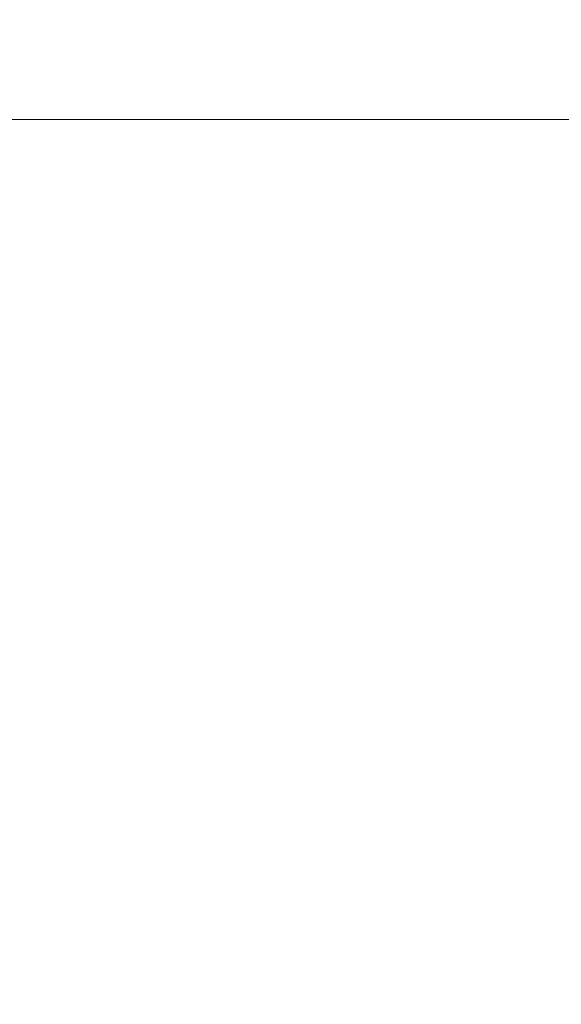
# Model space of a CAD drawing. Header units: millimetres. Extents: x -771 to 771, y -301 to 2485.
# Tile 619 of 656: x 39 to 53, y -23 to 3. Entities that reach past the tile are written whole.
import ezdxf

# ---------------------------------------------------------------- set-up
doc = ezdxf.new("R2010")
doc.units = ezdxf.units.MM
doc.layers.add('ORTHO$2', color=7, linetype='Continuous', true_color=0xffffff)
doc.layers.add('ORTHO$3', color=7, linetype='Continuous', true_color=0xffffff)

msp = doc.modelspace()

# ---------------------------------------------------------------- linework, layer by layer
at = {"layer": 'ORTHO$2', "color": 155, "linetype": 'Continuous', "lineweight": 18}
for points, knots in [([(0, -132.616), (21.512, -132.615), (43.043, -132.094), (65.786, -130.951), (67.139, -130.91), (69.875, -130.666), (71.25, -130.446), (75.328, -129.511), (77.968, -128.518), (85.246, -124.596), (89.278, -120.711), (93.44, -113.978), (94.521, -111.597), (95.665, -107.879), (95.948, -106.632), (96.485, -104.188), (96.764, -102.964), (98.121, -96.83), (99.162, -91.883), (104.214, -66.99), (107.659, -46.521), (111.783, -15.256), (112.985, -4.744), (114.511, 11.144), (114.974, 16.461), (115.806, 27.132), (116.169, 32.464), (116.503, 37.787)], [0, 0, 0, 0, 0.25, 0.25, 0.265625, 0.265625, 0.28125, 0.28125, 0.3125, 0.3125, 0.375, 0.375, 0.40625, 0.40625, 0.421875, 0.421875, 0.4375, 0.4375, 0.5, 0.5, 0.75, 0.75, 0.875, 0.875, 0.9375, 0.9375, 1, 1, 1, 1]), ([(114.605, 37.53), (113.961, 26.788), (113.123, 16.237), (111.086, -4.863), (109.888, -15.376), (105.77, -46.569), (102.33, -66.964), (97.29, -91.797), (96.252, -96.723), (94.627, -104.074), (94.17, -106.541), (92.716, -111.173), (91.681, -113.445), (87.736, -119.765), (83.934, -123.389), (77.107, -127.028), (74.671, -127.942), (69.626, -129.082), (67.014, -129.192), (42.941, -130.406), (21.472, -130.911), (0, -130.911)], [0, 0, 0, 0, 0.125, 0.125, 0.25, 0.25, 0.5, 0.5, 0.5625, 0.5625, 0.59375, 0.59375, 0.625, 0.625, 0.6875, 0.6875, 0.71875, 0.71875, 0.75, 0.75, 1, 1, 1, 1]), ([(0, -130.768), (3.842, -130.759), (12.491, -130.738), (26.906, -130.53), (44.199, -130.074), (57.329, -129.546), (65.353, -129.136), (67.328, -129.05), (69.305, -128.893), (73.239, -128.268), (78.944, -126.287), (85.509, -121.766), (90.412, -115.756), (92.938, -110.352), (94.091, -105.534), (95.179, -100.706), (96.583, -94.178), (99.037, -82.322), (102.164, -65.9), (105.638, -44.945), (108.602, -24.094), (111.048, -3.392), (113.029, 17.108), (113.938, 30.763), (114.388, 37.526)], [0, 0, 0, 0, 0.045037, 0.101372, 0.169003, 0.247925, 0.255675, 0.263424, 0.271172, 0.278945, 0.310103, 0.340861, 0.372341, 0.403314, 0.413975, 0.434662, 0.465488, 0.497487, 0.58529, 0.671423, 0.755921, 0.838823, 0.920168, 1, 1, 1, 1])]:
    msp.add_open_spline(points, degree=3, knots=knots, dxfattribs=at)
at = {"layer": 'ORTHO$2', "color": 155, "linetype": 'Continuous', "lineweight": 13}
msp.add_open_spline([(116.758, 37.758), (116.371, 32.193), (115.607, 21.223), (114.186, 5.111), (112.578, -10.43), (110.088, -30.822), (106.267, -56.349), (102.07, -79.081), (98.967, -94.093), (97.559, -100.649), (96.474, -105.467), (95.35, -110.349), (92.941, -115.883), (88.187, -122.186), (81.775, -127.147), (75.581, -129.833), (70.222, -130.929), (63.856, -131.406), (53.873, -131.765), (39.22, -132.348), (20.852, -132.796), (7.362, -132.866), (0, -132.904)], degree=3, knots=[0, 0, 0, 0, 0.064727, 0.127584, 0.188585, 0.247748, 0.369628, 0.495575, 0.527374, 0.557549, 0.578213, 0.588514, 0.619708, 0.651404, 0.682447, 0.713892, 0.728471, 0.745419, 0.787691, 0.844211, 0.91498, 1, 1, 1, 1], dxfattribs=at)
at = {"layer": 'ORTHO$3', "color": 155, "linetype": 'Continuous', "lineweight": 18}
for p, q in [((-145.05, 0, 3.02), (145.05, 0, 3.02)), ((145, 0, 198.398), (-145, 0, 198.398))]:
    msp.add_line(p, q, dxfattribs=at)
at = {"layer": 'ORTHO$3', "color": 155, "linetype": 'Continuous', "lineweight": 13}
for p, q in [((-145, 0, 3.066), (145, 0, 3.066)), ((145, 0, 3.248), (-145, 0, 3.248)), ((-145, 0, 4.086), (145, 0, 4.086)), ((145, 0, 45.684), (-145, 0, 45.684)), ((-145, 0, 52.285), (145, 0, 52.285)), ((145, 0, 197.885), (-145, 0, 197.885)), ((46.93, 0, 720.849), (46.93, 0, 718.485)), ((47.619, 0, 673.743), (47.617, 0, 675.408)), ((49.516, 0, 676.925), (49.514, 0, 678.529)), ((51.447, 0, 679.963), (51.445, 0, 681.477))]:
    msp.add_line(p, q, dxfattribs=at)
at = {"layer": 'ORTHO$3', "color": 155, "linetype": 'Continuous', "lineweight": 13, "extrusion": (0, -1, 0)}
msp.add_ellipse((0, 0, 687.753), major_axis=(-48.479, 0), ratio=0.857167, start_param=3.626969, end_param=4.317867, dxfattribs=at)
at = {"layer": 'ORTHO$3', "color": 155, "linetype": 'Continuous', "lineweight": 18}
for points, degree, knots in [([(115.232, 0, 702.025), (112.24, 0, 702.365), (100.378, 0, 703.642), (79.532, 0, 705.268), (52.715, 0, 706.82), (26.186, 0, 707.65), (8.608, 0, 707.759), (-0.005, 0, 707.706)], 3, [0, 0, 0, 0, 0.078573, 0.311168, 0.54384, 0.776627, 1, 1, 1, 1]), ([(68.244, 0), (50.105, 0), (34.369, 0), (25.436, 0), (17.215, 0), (13.9, 0), (12.925, 0), (10.819, 0), (8.627, 0), (4.301, 0), (0, 0)], 2, [0, 0, 0, 0.497067, 0.497067, 0.748533, 0.748533, 0.8114, 0.8114, 0.874267, 0.874267, 1, 1, 1]), ([(0, 0, 568.965), (38.166, 0, 568.965), (76.589, 0, 568.003), (153.486, 0, 564.135), (191.96, 0, 561.228), (230.519, 0, 557.332), (230.801, 0, 557.304), (231.382, 0, 557.245), (231.673, 0, 557.215), (232.546, 0, 557.126), (233.127, 0, 557.067), (234.872, 0, 556.888), (236.035, 0, 556.768), (239.526, 0, 556.404), (241.854, 0, 556.158), (248.84, 0, 555.409), (253.499, 0, 554.895), (267.485, 0, 553.308), (276.817, 0, 552.191), (304.828, 0, 548.664), (323.52, 0, 546.076), (342.343, 0, 543.231), (342.478, 0, 543.211), (342.758, 0, 543.169), (342.898, 0, 543.147), (343.319, 0, 543.084), (343.599, 0, 543.041), (344.44, 0, 542.913), (345.001, 0, 542.828), (346.684, 0, 542.571), (347.807, 0, 542.399), (351.174, 0, 541.88), (353.42, 0, 541.53), (360.162, 0, 540.47), (364.661, 0, 539.749), (378.17, 0, 537.543), (387.19, 0, 536.014), (414.284, 0, 531.255), (432.388, 0, 527.851), (450.496, 0, 524.219)], 3, [0, 0, 0, 0, 0.25, 0.25, 0.5, 0.5, 0.501953, 0.501953, 0.503906, 0.503906, 0.507812, 0.507812, 0.515625, 0.515625, 0.53125, 0.53125, 0.5625, 0.5625, 0.625, 0.625, 0.75, 0.75, 0.750977, 0.750977, 0.751953, 0.751953, 0.753906, 0.753906, 0.757812, 0.757812, 0.765625, 0.765625, 0.78125, 0.78125, 0.8125, 0.8125, 0.875, 0.875, 1, 1, 1, 1]), ([(0, 0, 620), (11.405, 0, 620), (34.17, 0, 619.899), (68.181, 0, 619.446), (102.058, 0, 618.697), (135.801, 0, 617.655), (169.411, 0, 616.322), (202.888, 0, 614.702), (236.233, 0, 612.798), (258.374, 0, 611.341), (280.47, 0, 609.792), (291.496, 0, 608.971), (305.251, 0, 607.887), (308, 0, 607.668), (311.435, 0, 607.39), (312.122, 0, 607.334), (313.496, 0, 607.222), (315.556, 0, 607.054), (323.1, 0, 606.431), (329.936, 0, 605.848), (346.298, 0, 604.418), (367.996, 0, 602.428), (400.194, 0, 599.2), (432.044, 0, 595.738), (463.549, 0, 592.05), (494.71, 0, 588.143), (515.253, 0, 585.398), (525.468, 0, 583.991)], 3, [0, 0, 0, 0, 0.0625, 0.125, 0.1875, 0.25, 0.3125, 0.375, 0.4375, 0.5, 0.5, 0.5625, 0.5625, 0.578125, 0.578125, 0.582031, 0.582031, 0.585938, 0.59375, 0.625, 0.625, 0.6875, 0.75, 0.8125, 0.875, 0.9375, 1, 1, 1, 1]), ([(0, 0, 570), (8.524, 0, 569.972), (25.596, 0, 569.917), (51.228, 0, 569.47), (76.906, 0, 568.756), (102.614, 0, 567.747), (128.337, 0, 566.45), (154.06, 0, 564.864), (179.767, 0, 562.989), (205.442, 0, 560.826), (241.37, 0, 557.392), (287.581, 0, 552.13), (328.844, 0, 546.397), (355.437, 0, 542.298), (367.472, 0, 540.377), (379.525, 0, 538.387), (391.595, 0, 536.328), (403.678, 0, 534.201), (415.773, 0, 532.005), (427.875, 0, 529.739), (439.988, 0, 527.409), (448.033, 0, 525.804), (452.066, 0, 525)], 3, [0, 0, 0, 0, 0.054941, 0.110042, 0.1653, 0.220714, 0.276279, 0.331994, 0.387855, 0.443861, 0.500009, 0.624014, 0.749991, 0.777171, 0.804501, 0.831981, 0.859611, 0.887391, 0.91532, 0.943398, 0.971625, 1, 1, 1, 1]), ([(0, 0, 568.965), (38.166, 0, 568.965), (76.589, 0, 568.003), (153.486, 0, 564.135), (191.96, 0, 561.228), (230.519, 0, 557.332), (230.801, 0, 557.304), (231.382, 0, 557.245), (231.673, 0, 557.215), (232.546, 0, 557.126), (233.127, 0, 557.067), (234.872, 0, 556.888), (236.035, 0, 556.768), (239.526, 0, 556.404), (241.854, 0, 556.158), (248.84, 0, 555.409), (253.499, 0, 554.895), (267.485, 0, 553.308), (276.817, 0, 552.191), (304.828, 0, 548.664), (323.52, 0, 546.076), (342.343, 0, 543.231), (342.478, 0, 543.211), (342.758, 0, 543.169), (342.898, 0, 543.147), (343.319, 0, 543.084), (343.599, 0, 543.041), (344.44, 0, 542.913), (345.001, 0, 542.828), (346.684, 0, 542.571), (347.807, 0, 542.399), (351.174, 0, 541.88), (353.42, 0, 541.53), (360.162, 0, 540.47), (364.661, 0, 539.749), (378.17, 0, 537.543), (387.19, 0, 536.014), (414.284, 0, 531.255), (432.388, 0, 527.851), (450.496, 0, 524.219)], 3, [0, 0, 0, 0, 0.25, 0.25, 0.5, 0.5, 0.501953, 0.501953, 0.503906, 0.503906, 0.507812, 0.507812, 0.515625, 0.515625, 0.53125, 0.53125, 0.5625, 0.5625, 0.625, 0.625, 0.75, 0.75, 0.750977, 0.750977, 0.751953, 0.751953, 0.753906, 0.753906, 0.757812, 0.757812, 0.765625, 0.765625, 0.78125, 0.78125, 0.8125, 0.8125, 0.875, 0.875, 1, 1, 1, 1]), ([(0, 0, 570), (8.524, 0, 569.972), (25.596, 0, 569.917), (51.228, 0, 569.47), (76.906, 0, 568.756), (102.614, 0, 567.747), (128.337, 0, 566.45), (154.06, 0, 564.864), (179.767, 0, 562.989), (205.442, 0, 560.826), (241.37, 0, 557.392), (287.581, 0, 552.13), (328.844, 0, 546.397), (355.437, 0, 542.298), (367.472, 0, 540.377), (379.525, 0, 538.387), (391.595, 0, 536.328), (403.678, 0, 534.201), (415.773, 0, 532.005), (427.875, 0, 529.739), (439.988, 0, 527.409), (448.033, 0, 525.804), (452.066, 0, 525)], 3, [0, 0, 0, 0, 0.054941, 0.110042, 0.1653, 0.220714, 0.276279, 0.331994, 0.387855, 0.443861, 0.500009, 0.624014, 0.749991, 0.777171, 0.804501, 0.831981, 0.859611, 0.887391, 0.91532, 0.943398, 0.971625, 1, 1, 1, 1]), ([(0, 0, 620), (11.405, 0, 620), (34.17, 0, 619.899), (68.181, 0, 619.446), (102.058, 0, 618.697), (135.801, 0, 617.655), (169.411, 0, 616.322), (202.888, 0, 614.702), (236.233, 0, 612.798), (258.374, 0, 611.341), (280.47, 0, 609.792), (291.496, 0, 608.971), (305.251, 0, 607.887), (308, 0, 607.668), (311.435, 0, 607.39), (312.122, 0, 607.334), (313.496, 0, 607.222), (315.556, 0, 607.054), (323.1, 0, 606.431), (329.936, 0, 605.848), (346.298, 0, 604.418), (367.996, 0, 602.428), (400.194, 0, 599.2), (432.044, 0, 595.738), (463.549, 0, 592.05), (494.71, 0, 588.143), (515.253, 0, 585.398), (525.468, 0, 583.991)], 3, [0, 0, 0, 0, 0.0625, 0.125, 0.1875, 0.25, 0.3125, 0.375, 0.4375, 0.5, 0.5, 0.5625, 0.5625, 0.578125, 0.578125, 0.582031, 0.582031, 0.585938, 0.59375, 0.625, 0.625, 0.6875, 0.75, 0.8125, 0.875, 0.9375, 1, 1, 1, 1]), ([(114.605, 0, 702.109), (113.961, 0, 701.17), (113.123, 0, 699.871), (111.086, 0, 696.618), (109.888, 0, 694.653), (105.77, 0, 687.795), (102.33, 0, 681.932), (97.29, 0, 673.116), (96.252, 0, 671.281), (94.627, 0, 668.414), (94.17, 0, 667.416), (92.716, 0, 665.581), (91.681, 0, 664.704), (87.736, 0, 662.352), (83.934, 0, 661.135), (77.107, 0, 660.217), (74.671, 0, 660.059), (69.626, 0, 660.066), (67.014, 0, 660.286), (42.941, 0, 662.063), (21.472, 0, 662.852), (0, 0, 662.797)], 3, [0, 0, 0, 0, 0.125, 0.125, 0.25, 0.25, 0.5, 0.5, 0.5625, 0.5625, 0.59375, 0.59375, 0.625, 0.625, 0.6875, 0.6875, 0.71875, 0.71875, 0.75, 0.75, 1, 1, 1, 1]), ([(0, 0, 663.053), (3.842, 0, 663.047), (12.491, 0, 663.034), (26.906, 0, 662.734), (44.199, 0, 662.069), (57.329, 0, 661.259), (65.353, 0, 660.669), (67.328, 0, 660.51), (69.305, 0, 660.379), (73.239, 0, 660.258), (78.944, 0, 660.556), (85.509, 0, 661.887), (90.412, 0, 664.031), (92.938, 0, 666.109), (94.091, 0, 668.049), (95.179, 0, 669.956), (96.583, 0, 672.443), (99.037, 0, 676.751), (102.164, 0, 682.18), (105.638, 0, 688.122), (108.602, 0, 693.092), (111.048, 0, 697.098), (113.029, 0, 700.248), (113.938, 0, 701.624), (114.388, 0, 702.305)], 3, [0, 0, 0, 0, 0.045037, 0.101372, 0.169003, 0.247925, 0.255675, 0.263424, 0.271172, 0.278945, 0.310103, 0.340861, 0.372341, 0.403314, 0.413975, 0.434662, 0.465488, 0.497487, 0.58529, 0.671423, 0.755921, 0.838823, 0.920168, 1, 1, 1, 1]), ([(0, 0, 661.994), (21.512, 0, 662.045), (43.043, 0, 661.258), (65.786, 0, 659.556), (67.139, 0, 659.437), (69.875, 0, 659.267), (71.25, 0, 659.225), (73.006, 0, 659.225), (73.401, 0, 659.229), (73.795, 0, 659.236)], 3, [0, 0, 0, 0, 0.874699, 0.874699, 0.929368, 0.929368, 0.984037, 0.984037, 1, 1, 1, 1]), ([(116.758, 0, 702.06), (116.371, 0, 701.515), (115.607, 0, 700.441), (114.186, 0, 698.165), (112.578, 0, 695.495), (110.088, 0, 691.332), (106.267, 0, 684.888), (102.07, 0, 677.616), (98.967, 0, 672.157), (97.559, 0, 669.658), (96.474, 0, 667.754), (95.35, 0, 665.781), (92.941, 0, 663.631), (88.187, 0, 661.34), (81.775, 0, 659.795), (75.581, 0, 659.232), (70.222, 0, 659.294), (63.856, 0, 659.732), (53.873, 0, 660.488), (39.22, 0, 661.266), (20.852, 0, 661.942), (7.362, 0, 662.01), (0, 0, 662.047)], 3, [0, 0, 0, 0, 0.064727, 0.127584, 0.188585, 0.247748, 0.369628, 0.495575, 0.527374, 0.557549, 0.578213, 0.588514, 0.619708, 0.651404, 0.682447, 0.713892, 0.728471, 0.745419, 0.787691, 0.844211, 0.91498, 1, 1, 1, 1]), ([(114.032, 0, 621.313), (104.569, 0, 621.593), (95.094, 0, 621.839), (83.234, 0, 622.102), (80.861, 0, 622.153), (76.114, 0, 622.249), (73.739, 0, 622.295), (66.615, 0, 622.427), (57.111, 0, 622.586), (46.411, 0, 622.724), (40.464, 0, 622.788), (38.084, 0, 622.812), (36.895, 0, 622.824), (33.325, 0, 622.857), (21.427, 0, 622.956), (9.524, 0, 623), (0, 0, 623)], 3, [0, 0, 0, 0, 0.25, 0.25, 0.3125, 0.3125, 0.375, 0.375, 0.5, 0.625, 0.65625, 0.65625, 0.6875, 0.6875, 0.75, 1, 1, 1, 1]), ([(112.14, 0, 626.465), (111.47, 0, 626.485), (110.122, 0, 626.526), (108.089, 0, 626.586), (106.032, 0, 626.645), (103.952, 0, 626.704), (101.849, 0, 626.763), (99.722, 0, 626.82), (97.572, 0, 626.877), (95.399, 0, 626.933), (93.202, 0, 626.989), (90.982, 0, 627.043), (88.738, 0, 627.097), (86.471, 0, 627.15), (80.563, 0, 627.283), (70.463, 0, 627.49), (57.383, 0, 627.706), (43.077, 0, 627.892), (31.788, 0, 627.996), (22.452, 0, 628.056), (17.104, 0, 628.082), (12.199, 0, 628.1), (7.738, 0, 628.111), (3.721, 0, 628.116), (1.191, 0, 628.117), (0, 0, 628.117)], 3, [0, 0, 0, 0, 0.018006, 0.036217, 0.054631, 0.07325, 0.092073, 0.111101, 0.130332, 0.149768, 0.169408, 0.189252, 0.209301, 0.229554, 0.250011, 0.367627, 0.499985, 0.599858, 0.749974, 0.801528, 0.849129, 0.892777, 0.932472, 0.968213, 1, 1, 1, 1]), ([(63.869, 0, 782.688), (62.352, 0, 782.703), (58.592, 0, 782.738), (52.637, 0, 782.789), (46.057, 0, 782.839), (39.617, 0, 782.881), (32.656, 0, 782.92), (24.138, 0, 782.958), (13.049, 0, 782.991), (4.676, 0, 783), (0, 0, 783)], 3, [0, 0, 0, 0, 0.071273, 0.176694, 0.279728, 0.380382, 0.479209, 0.606733, 0.780414, 1, 1, 1, 1]), ([(0, 0, 797.889), (3.498, 0, 797.889), (8.404, 0, 797.712), (15.638, 0, 797.083), (21.798, 0, 796.302), (29.069, 0, 795.009), (36.592, 0, 793.254), (44.314, 0, 790.985), (52.073, 0, 788.194), (59.756, 0, 784.877), (67.273, 0, 781.046), (74.522, 0, 776.699), (80.358, 0, 772.704), (83.626, 0, 770.059), (84.715, 0, 769.136)], 3, [0, 0, 0, 0, 0.111442, 0.156857, 0.232165, 0.310337, 0.394149, 0.481555, 0.571737, 0.664054, 0.758068, 0.853479, 0.950087, 1, 1, 1, 1]), ([(101.789, 0, 791.407), (99.851, 0, 793.037), (95.202, 0, 796.716), (87.414, 0, 801.99), (78.512, 0, 807.211), (69.24, 0, 811.831), (59.681, 0, 815.834), (49.936, 0, 819.195), (40.179, 0, 821.89), (30.738, 0, 823.895), (22.464, 0, 825.176), (15.061, 0, 825.982), (7.854, 0, 826.48), (2.753, 0, 826.603), (0, 0, 826.603)], 3, [0, 0, 0, 0, 0.071545, 0.167205, 0.262672, 0.357815, 0.452427, 0.546132, 0.63813, 0.726337, 0.806317, 0.863194, 0.926268, 1, 1, 1, 1]), ([(70.98, 0, 746.08), (68.377, 0, 744.665), (63.634, 0, 742.232), (57.157, 0, 739.255), (52.106, 0, 737.144), (47.006, 0, 735.168), (40.335, 0, 732.822), (30.545, 0, 729.934), (22.881, 0, 728.342), (18.488, 0, 727.631)], 3, [0, 0, 0, 0, 0.158785, 0.286018, 0.382202, 0.452486, 0.579453, 0.761709, 1, 1, 1, 1]), ([(48.931, 0, 676.884), (47.931, 0, 676.939), (46.931, 0, 676.993), (44.93, 0, 677.098), (43.93, 0, 677.148), (41.031, 0, 677.288), (39.132, 0, 677.372), (37.233, 0, 677.451)], 3, [0, 0, 0, 0, 0.256543, 0.256543, 0.513086, 0.513086, 1, 1, 1, 1]), ([(38.774, 0, 679.055), (39.747, 0, 679.014), (40.721, 0, 678.971), (42.669, 0, 678.882), (43.642, 0, 678.835), (46.249, 0, 678.706), (47.882, 0, 678.62), (49.514, 0, 678.529)], 3, [0, 0, 0, 0, 0.271908, 0.271908, 0.543816, 0.543816, 1, 1, 1, 1]), ([(39.074, 0, 675.865), (39.148, 0, 675.859), (39.223, 0, 675.853), (39.371, 0, 675.841), (39.446, 0, 675.835), (39.661, 0, 675.82), (39.801, 0, 675.81), (39.942, 0, 675.801)], 3, [0, 0, 0, 0, 0.257181, 0.257181, 0.514363, 0.514363, 1, 1, 1, 1]), ([(47.025, 0, 673.697), (46.14, 0, 673.745), (45.255, 0, 673.792), (43.507, 0, 673.883), (42.643, 0, 673.926), (40.917, 0, 674.009), (40.053, 0, 674.049), (39.19, 0, 674.088)], 3, [0, 0, 0, 0, 0.339011, 0.339011, 0.669503, 0.669503, 1, 1, 1, 1]), ([(40.16, 0, 680.303), (40.113, 0, 680.299), (40.065, 0, 680.296), (39.958, 0, 680.286), (39.9, 0, 680.28), (39.744, 0, 680.263), (39.649, 0, 680.252), (39.555, 0, 680.239)], 3, [0, 0, 0, 0, 0.229729, 0.229729, 0.51915, 0.51915, 1, 1, 1, 1]), ([(39.942, 0, 675.801), (40.031, 0, 675.796), (40.12, 0, 675.79), (40.298, 0, 675.78), (40.387, 0, 675.775), (40.647, 0, 675.761), (40.819, 0, 675.752), (40.99, 0, 675.744)], 3, [0, 0, 0, 0, 0.254743, 0.254743, 0.509486, 0.509486, 1, 1, 1, 1]), ([(41.056, 0, 680.345), (40.988, 0, 680.344), (40.921, 0, 680.342), (40.774, 0, 680.337), (40.695, 0, 680.334), (40.475, 0, 680.324), (40.336, 0, 680.315), (40.185, 0, 680.305), (40.173, 0, 680.304), (40.16, 0, 680.303)], 3, [0, 0, 0, 0, 0.223706, 0.223706, 0.487048, 0.487048, 0.95747, 0.95747, 1, 1, 1, 1]), ([(40.99, 0, 675.744), (41.838, 0, 675.705), (42.687, 0, 675.664), (44.215, 0, 675.588), (44.896, 0, 675.553), (46.256, 0, 675.482), (46.937, 0, 675.446), (47.617, 0, 675.408)], 3, [0, 0, 0, 0, 0.384, 0.384, 0.691999, 0.691999, 1, 1, 1, 1]), ([(42.366, 0, 680.346), (42.33, 0, 680.346), (42.294, 0, 680.347), (42.157, 0, 680.349), (42.056, 0, 680.35), (41.854, 0, 680.352), (41.754, 0, 680.352), (41.466, 0, 680.352), (41.279, 0, 680.35), (41.08, 0, 680.346), (41.068, 0, 680.346), (41.056, 0, 680.345)], 3, [0, 0, 0, 0, 0.082205, 0.082205, 0.312235, 0.312235, 0.542266, 0.542266, 0.972181, 0.972181, 1, 1, 1, 1]), ([(41.389, 0, 681.924), (41.822, 0, 681.926), (42.257, 0, 681.922), (42.914, 0, 681.906), (43.134, 0, 681.9), (43.547, 0, 681.885), (43.738, 0, 681.877), (43.929, 0, 681.868)], 3, [0, 0, 0, 0, 0.514605, 0.514605, 0.77486, 0.77486, 1, 1, 1, 1]), ([(41.399, 0, 681.925), (41.404, 0, 681.728), (41.409, 0, 681.531), (41.419, 0, 681.136), (41.424, 0, 680.939), (41.433, 0, 680.611), (41.436, 0, 680.48), (41.439, 0, 680.35)], 3, [0, 0, 0, 0, 0.375643, 0.375643, 0.751397, 0.751397, 1, 1, 1, 1]), ([(43.84, 0, 680.295), (43.705, 0, 680.301), (43.57, 0, 680.307), (43.301, 0, 680.318), (43.166, 0, 680.323), (42.809, 0, 680.335), (42.587, 0, 680.341), (42.366, 0, 680.346)], 3, [0, 0, 0, 0, 0.27413, 0.27413, 0.54826, 0.54826, 1, 1, 1, 1]), ([(45.963, 0, 722.708), (45.894, 0, 722.676), (45.827, 0, 722.643), (45.726, 0, 722.591), (45.693, 0, 722.574), (45.627, 0, 722.538), (45.594, 0, 722.519), (45.43, 0, 722.426), (45.304, 0, 722.346), (45.06, 0, 722.177), (44.824, 0, 721.998), (44.604, 0, 721.8), (44.471, 0, 721.67), (44.445, 0, 721.644), (44.393, 0, 721.591), (44.368, 0, 721.564), (44.292, 0, 721.482), (44.243, 0, 721.427), (44.099, 0, 721.259), (43.92, 0, 721.029), (43.764, 0, 720.785), (43.655, 0, 720.598), (43.603, 0, 720.502), (43.555, 0, 720.405), (43.523, 0, 720.34), (43.508, 0, 720.307), (43.433, 0, 720.143), (43.381, 0, 720.01), (43.289, 0, 719.741), (43.212, 0, 719.47), (43.161, 0, 719.195), (43.138, 0, 719.021), (43.133, 0, 718.986), (43.126, 0, 718.917), (43.122, 0, 718.882), (43.113, 0, 718.777), (43.109, 0, 718.707), (43.101, 0, 718.5), (43.103, 0, 718.362), (43.121, 0, 718.089), (43.136, 0, 717.953), (43.171, 0, 717.752), (43.191, 0, 717.651), (43.216, 0, 717.552), (43.234, 0, 717.485), (43.243, 0, 717.452), (43.292, 0, 717.288), (43.338, 0, 717.161), (43.446, 0, 716.915), (43.508, 0, 716.796), (43.64, 0, 716.563), (43.71, 0, 716.449), (43.926, 0, 716.109), (44.077, 0, 715.886), (44.525, 0, 715.217), (44.82, 0, 714.77), (45.412, 0, 713.879), (45.709, 0, 713.435), (46.302, 0, 712.55), (46.599, 0, 712.108), (46.895, 0, 711.668)], 3, [0, 0, 0, 0, 0.015625, 0.015625, 0.023437, 0.023437, 0.03125, 0.03125, 0.0625, 0.0625, 0.09375, 0.125, 0.125, 0.132812, 0.132812, 0.140625, 0.140625, 0.15625, 0.15625, 0.1875, 0.21875, 0.21875, 0.234375, 0.242187, 0.242187, 0.25, 0.25, 0.28125, 0.28125, 0.3125, 0.34375, 0.34375, 0.351562, 0.351562, 0.359375, 0.359375, 0.375, 0.375, 0.40625, 0.40625, 0.4375, 0.4375, 0.453125, 0.460937, 0.460937, 0.46875, 0.46875, 0.5, 0.5, 0.53125, 0.53125, 0.5625, 0.5625, 0.625, 0.625, 0.75, 0.75, 0.875, 0.875, 1, 1, 1, 1]), ([(50.87, 0, 679.927), (50.002, 0, 679.976), (49.133, 0, 680.024), (47.527, 0, 680.11), (46.79, 0, 680.148), (45.315, 0, 680.223), (44.577, 0, 680.26), (43.84, 0, 680.295)], 3, [0, 0, 0, 0, 0.3707, 0.3707, 0.685349, 0.685349, 1, 1, 1, 1]), ([(44.02, 0, 681.864), (44.901, 0, 681.822), (45.782, 0, 681.778), (47.46, 0, 681.693), (48.257, 0, 681.652), (49.851, 0, 681.566), (50.648, 0, 681.522), (51.445, 0, 681.477)], 3, [0, 0, 0, 0, 0.356003, 0.356003, 0.678, 0.678, 1, 1, 1, 1]), ([(45.427, 0, 717.266), (45.379, 0, 717.344), (45.336, 0, 717.423), (45.26, 0, 717.587), (45.227, 0, 717.67), (45.185, 0, 717.798), (45.167, 0, 717.863), (45.151, 0, 717.929), (45.141, 0, 717.974), (45.136, 0, 717.996), (45.115, 0, 718.108), (45.103, 0, 718.197), (45.091, 0, 718.378), (45.091, 0, 718.468), (45.098, 0, 718.604), (45.102, 0, 718.65), (45.109, 0, 718.718), (45.112, 0, 718.741), (45.119, 0, 718.786), (45.122, 0, 718.809), (45.142, 0, 718.923), (45.163, 0, 719.012), (45.214, 0, 719.189), (45.245, 0, 719.276), (45.299, 0, 719.404), (45.328, 0, 719.468), (45.36, 0, 719.531), (45.382, 0, 719.572), (45.393, 0, 719.593), (45.45, 0, 719.696), (45.551, 0, 719.855), (45.668, 0, 720.002), (45.763, 0, 720.109), (45.812, 0, 720.161), (45.863, 0, 720.211), (45.898, 0, 720.245), (45.915, 0, 720.261), (46.004, 0, 720.342), (46.153, 0, 720.463), (46.314, 0, 720.567), (46.439, 0, 720.639), (46.481, 0, 720.662), (46.568, 0, 720.706), (46.612, 0, 720.727), (46.746, 0, 720.786), (46.837, 0, 720.82), (46.93, 0, 720.849)], 3, [0, 0, 0, 0, 0.0625, 0.0625, 0.125, 0.125, 0.15625, 0.171875, 0.171875, 0.1875, 0.1875, 0.25, 0.25, 0.3125, 0.3125, 0.34375, 0.34375, 0.359375, 0.359375, 0.375, 0.375, 0.4375, 0.4375, 0.5, 0.5, 0.53125, 0.546875, 0.546875, 0.5625, 0.5625, 0.625, 0.6875, 0.6875, 0.71875, 0.734375, 0.734375, 0.75, 0.75, 0.8125, 0.875, 0.875, 0.90625, 0.90625, 0.9375, 0.9375, 1, 1, 1, 1]), ([(45.425, 0, 717.25), (45.468, 0, 717.323), (45.565, 0, 717.473), (45.677, 0, 717.614), (45.772, 0, 717.721), (45.804, 0, 717.756), (45.855, 0, 717.808), (45.872, 0, 717.825), (45.907, 0, 717.858), (45.924, 0, 717.875), (46.013, 0, 717.956), (46.161, 0, 718.079), (46.32, 0, 718.186), (46.444, 0, 718.261), (46.487, 0, 718.285), (46.551, 0, 718.32), (46.573, 0, 718.331), (46.616, 0, 718.353), (46.638, 0, 718.364), (46.748, 0, 718.416), (46.838, 0, 718.453), (46.93, 0, 718.485)], 3, [0, 0, 0, 0, 0.130435, 0.275362, 0.275362, 0.347826, 0.347826, 0.384058, 0.384058, 0.42029, 0.42029, 0.565217, 0.710145, 0.710145, 0.782609, 0.782609, 0.818841, 0.818841, 0.855072, 0.855072, 1, 1, 1, 1]), ([(48.627, 0, 712.218), (48.36, 0, 712.635), (48.093, 0, 713.054), (47.56, 0, 713.891), (47.293, 0, 714.311), (46.76, 0, 715.152), (46.493, 0, 715.574), (46.16, 0, 716.101), (46.093, 0, 716.207), (45.96, 0, 716.418), (45.893, 0, 716.524), (45.76, 0, 716.735), (45.694, 0, 716.841), (45.56, 0, 717.053), (45.494, 0, 717.159), (45.427, 0, 717.266)], 3, [0, 0, 0, 0, 0.25, 0.25, 0.5, 0.5, 0.75, 0.75, 0.8125, 0.8125, 0.875, 0.875, 0.9375, 0.9375, 1, 1, 1, 1]), ([(93.053, 0, 746.676), (92.899, 0, 746.59), (91.73, 0, 745.938), (89.541, 0, 744.726), (86.482, 0, 743.051), (82.391, 0, 740.837), (77.258, 0, 738.109), (71.065, 0, 734.896), (64.839, 0, 731.748), (58.581, 0, 728.664), (53.339, 0, 726.149), (49.655, 0, 724.418), (47.547, 0, 723.438), (46.491, 0, 722.951), (45.963, 0, 722.708)], 3, [0, 0, 0, 0, 0.010015, 0.076014, 0.142013, 0.208012, 0.34001, 0.472008, 0.604006, 0.736004, 0.868002, 0.934001, 0.967001, 1, 1, 1, 1]), ([(46.895, 0, 711.668), (47.444, 0, 711.796), (48.027, 0, 711.975), (48.623, 0, 712.216), (48.627, 0, 712.218)], 3, [0, 0, 0, 0, 0.992069, 1, 1, 1, 1]), ([(50.286, 0, 706.724), (50.199, 0, 706.831), (50.116, 0, 706.942), (49.888, 0, 707.259), (49.747, 0, 707.468), (49.103, 0, 708.419), (48.592, 0, 709.16), (47.689, 0, 710.491), (47.292, 0, 711.079), (46.895, 0, 711.668)], 3, [0, 0, 0, 0, 0.069716, 0.069716, 0.196653, 0.196653, 0.647163, 0.647163, 1, 1, 1, 1]), ([(46.93, 0, 718.485), (48.967, 0, 719.208), (51.004, 0, 719.931), (55.075, 0, 721.382), (57.111, 0, 722.108), (61.18, 0, 723.564), (63.214, 0, 724.292), (67.281, 0, 725.751), (69.315, 0, 726.482), (71.348, 0, 727.213)], 3, [0, 0, 0, 0, 0.25, 0.25, 0.5, 0.5, 0.75, 0.75, 1, 1, 1, 1]), ([(46.93, 0, 720.849), (47.442, 0, 721.01), (47.952, 0, 721.177), (48.969, 0, 721.516), (49.476, 0, 721.689), (50.238, 0, 721.948), (50.491, 0, 722.034), (50.999, 0, 722.206), (51.761, 0, 722.463), (52.523, 0, 722.72), (54.048, 0, 723.231), (55.065, 0, 723.57), (56.591, 0, 724.079), (57.099, 0, 724.248), (58.117, 0, 724.586), (58.626, 0, 724.756), (60.152, 0, 725.263), (61.169, 0, 725.601), (63.204, 0, 726.277), (64.222, 0, 726.615), (67.276, 0, 727.627), (69.311, 0, 728.302), (71.348, 0, 728.974)], 3, [0, 0, 0, 0, 0.0625, 0.0625, 0.125, 0.125, 0.15625, 0.15625, 0.1875, 0.25, 0.25, 0.375, 0.375, 0.4375, 0.4375, 0.5, 0.5, 0.625, 0.625, 0.75, 0.75, 1, 1, 1, 1]), ([(48.002, 0, 673.937), (47.99, 0, 673.917), (47.973, 0, 673.898), (47.941, 0, 673.87), (47.929, 0, 673.861), (47.91, 0, 673.848), (47.903, 0, 673.844), (47.889, 0, 673.836), (47.882, 0, 673.831), (47.844, 0, 673.811), (47.81, 0, 673.796), (47.754, 0, 673.776), (47.734, 0, 673.769), (47.693, 0, 673.757), (47.672, 0, 673.751), (47.605, 0, 673.735), (47.559, 0, 673.725), (47.485, 0, 673.714), (47.46, 0, 673.711), (47.409, 0, 673.705), (47.382, 0, 673.702), (47.303, 0, 673.696), (47.194, 0, 673.691), (47.082, 0, 673.693), (47.025, 0, 673.697)], 3, [0, 0, 0, 0, 0.125, 0.125, 0.1875, 0.1875, 0.21875, 0.21875, 0.25, 0.25, 0.375, 0.375, 0.4375, 0.4375, 0.5, 0.5, 0.625, 0.625, 0.6875, 0.6875, 0.75, 0.75, 0.875, 1, 1, 1, 1]), ([(47.617, 0, 675.408), (47.692, 0, 675.404), (47.766, 0, 675.397), (47.856, 0, 675.384), (47.874, 0, 675.381), (47.91, 0, 675.376), (47.928, 0, 675.373), (47.981, 0, 675.363), (48.049, 0, 675.349), (48.114, 0, 675.332), (48.161, 0, 675.318), (48.177, 0, 675.314), (48.208, 0, 675.304), (48.223, 0, 675.299), (48.296, 0, 675.274), (48.349, 0, 675.252), (48.407, 0, 675.222), (48.418, 0, 675.216), (48.44, 0, 675.204), (48.45, 0, 675.198), (48.48, 0, 675.179), (48.516, 0, 675.153), (48.545, 0, 675.126), (48.563, 0, 675.105), (48.569, 0, 675.099), (48.579, 0, 675.085), (48.584, 0, 675.078), (48.606, 0, 675.043), (48.615, 0, 675.016), (48.616, 0, 674.981), (48.616, 0, 674.974), (48.614, 0, 674.961), (48.613, 0, 674.954), (48.607, 0, 674.933), (48.602, 0, 674.92), (48.594, 0, 674.907)], 3, [0, 0, 0, 0, 0.125, 0.125, 0.15625, 0.15625, 0.1875, 0.1875, 0.25, 0.3125, 0.3125, 0.34375, 0.34375, 0.375, 0.375, 0.5, 0.5, 0.53125, 0.53125, 0.5625, 0.5625, 0.625, 0.6875, 0.6875, 0.71875, 0.71875, 0.75, 0.75, 0.875, 0.875, 0.90625, 0.90625, 0.9375, 0.9375, 1, 1, 1, 1]), ([(51.827, 0, 707.764), (51.761, 0, 707.855), (51.694, 0, 707.947), (51.561, 0, 708.13), (51.494, 0, 708.222), (51.361, 0, 708.406), (51.295, 0, 708.498), (51.161, 0, 708.682), (51.095, 0, 708.775), (50.762, 0, 709.236), (50.495, 0, 709.606), (49.962, 0, 710.349), (49.695, 0, 710.721), (49.161, 0, 711.468), (48.894, 0, 711.843), (48.627, 0, 712.218)], 3, [0, 0, 0, 0, 0.0625, 0.0625, 0.125, 0.125, 0.1875, 0.1875, 0.25, 0.25, 0.5, 0.5, 0.75, 0.75, 1, 1, 1, 1]), ([(49.909, 0, 677.112), (49.897, 0, 677.093), (49.88, 0, 677.074), (49.848, 0, 677.048), (49.836, 0, 677.039), (49.811, 0, 677.023), (49.797, 0, 677.015), (49.751, 0, 676.991), (49.718, 0, 676.977), (49.661, 0, 676.957), (49.642, 0, 676.951), (49.601, 0, 676.939), (49.579, 0, 676.934), (49.513, 0, 676.918), (49.466, 0, 676.91), (49.392, 0, 676.899), (49.367, 0, 676.896), (49.315, 0, 676.89), (49.289, 0, 676.888), (49.209, 0, 676.882), (49.1, 0, 676.878), (48.988, 0, 676.88), (48.931, 0, 676.884)], 3, [0, 0, 0, 0, 0.125, 0.125, 0.1875, 0.1875, 0.25, 0.25, 0.375, 0.375, 0.4375, 0.4375, 0.5, 0.5, 0.625, 0.625, 0.6875, 0.6875, 0.75, 0.75, 0.875, 1, 1, 1, 1]), ([(49.514, 0, 678.529), (49.589, 0, 678.525), (49.662, 0, 678.517), (49.753, 0, 678.505), (49.77, 0, 678.502), (49.806, 0, 678.497), (49.824, 0, 678.494), (49.877, 0, 678.484), (49.945, 0, 678.471), (50.01, 0, 678.455), (50.057, 0, 678.442), (50.073, 0, 678.437), (50.103, 0, 678.428), (50.118, 0, 678.423), (50.191, 0, 678.399), (50.244, 0, 678.378), (50.302, 0, 678.35), (50.314, 0, 678.344), (50.335, 0, 678.332), (50.346, 0, 678.326), (50.376, 0, 678.308), (50.412, 0, 678.283), (50.44, 0, 678.258), (50.459, 0, 678.238), (50.465, 0, 678.232), (50.476, 0, 678.219), (50.481, 0, 678.212), (50.502, 0, 678.179), (50.512, 0, 678.153), (50.514, 0, 678.12), (50.513, 0, 678.114), (50.512, 0, 678.101), (50.511, 0, 678.094), (50.506, 0, 678.075), (50.5, 0, 678.062), (50.492, 0, 678.05)], 3, [0, 0, 0, 0, 0.125, 0.125, 0.15625, 0.15625, 0.1875, 0.1875, 0.25, 0.3125, 0.3125, 0.34375, 0.34375, 0.375, 0.375, 0.5, 0.5, 0.53125, 0.53125, 0.5625, 0.5625, 0.625, 0.6875, 0.6875, 0.71875, 0.71875, 0.75, 0.75, 0.875, 0.875, 0.90625, 0.90625, 0.9375, 0.9375, 1, 1, 1, 1]), ([(51.848, 0, 680.141), (51.837, 0, 680.123), (51.82, 0, 680.105), (51.788, 0, 680.08), (51.776, 0, 680.072), (51.757, 0, 680.06), (51.75, 0, 680.056), (51.736, 0, 680.049), (51.729, 0, 680.045), (51.691, 0, 680.026), (51.657, 0, 680.013), (51.601, 0, 679.995), (51.581, 0, 679.989), (51.54, 0, 679.978), (51.519, 0, 679.973), (51.452, 0, 679.958), (51.406, 0, 679.95), (51.332, 0, 679.94), (51.307, 0, 679.937), (51.255, 0, 679.932), (51.229, 0, 679.93), (51.149, 0, 679.924), (51.04, 0, 679.921), (50.928, 0, 679.924), (50.87, 0, 679.927)], 3, [0, 0, 0, 0, 0.125, 0.125, 0.1875, 0.1875, 0.21875, 0.21875, 0.25, 0.25, 0.375, 0.375, 0.4375, 0.4375, 0.5, 0.5, 0.625, 0.625, 0.6875, 0.6875, 0.75, 0.75, 0.875, 1, 1, 1, 1]), ([(51.445, 0, 681.477), (51.519, 0, 681.473), (51.593, 0, 681.466), (51.683, 0, 681.454), (51.701, 0, 681.451), (51.736, 0, 681.446), (51.754, 0, 681.443), (51.807, 0, 681.434), (51.875, 0, 681.42), (51.94, 0, 681.405), (51.987, 0, 681.393), (52.003, 0, 681.388), (52.033, 0, 681.379), (52.048, 0, 681.375), (52.122, 0, 681.352), (52.174, 0, 681.331), (52.233, 0, 681.304), (52.244, 0, 681.299), (52.266, 0, 681.287), (52.276, 0, 681.282), (52.306, 0, 681.264), (52.342, 0, 681.24), (52.371, 0, 681.216), (52.39, 0, 681.198), (52.395, 0, 681.191), (52.406, 0, 681.179), (52.411, 0, 681.173), (52.433, 0, 681.141), (52.442, 0, 681.116), (52.444, 0, 681.085), (52.444, 0, 681.079), (52.442, 0, 681.066), (52.441, 0, 681.06), (52.436, 0, 681.042), (52.43, 0, 681.03), (52.423, 0, 681.018)], 3, [0, 0, 0, 0, 0.125, 0.125, 0.15625, 0.15625, 0.1875, 0.1875, 0.25, 0.3125, 0.3125, 0.34375, 0.34375, 0.375, 0.375, 0.5, 0.5, 0.53125, 0.53125, 0.5625, 0.5625, 0.625, 0.6875, 0.6875, 0.71875, 0.71875, 0.75, 0.75, 0.875, 0.875, 0.90625, 0.90625, 0.9375, 0.9375, 1, 1, 1, 1]), ([(55.749, 0, 707.757), (55.68, 0, 707.691), (55.608, 0, 707.629), (55.458, 0, 707.512), (55.38, 0, 707.457), (55.259, 0, 707.379), (55.218, 0, 707.354), (55.134, 0, 707.306), (55.091, 0, 707.283), (54.961, 0, 707.216), (54.873, 0, 707.176), (54.694, 0, 707.104), (54.603, 0, 707.072), (54.465, 0, 707.031), (54.395, 0, 707.012), (54.324, 0, 706.995), (54.277, 0, 706.985), (54.254, 0, 706.98), (54.135, 0, 706.956), (54.041, 0, 706.942), (53.852, 0, 706.923), (53.759, 0, 706.919), (53.572, 0, 706.918), (53.479, 0, 706.922), (53.293, 0, 706.941), (53.203, 0, 706.955), (53.026, 0, 706.991), (52.94, 0, 707.014), (52.771, 0, 707.069), (52.689, 0, 707.101), (52.569, 0, 707.156), (52.53, 0, 707.175), (52.453, 0, 707.216), (52.416, 0, 707.237), (52.307, 0, 707.304), (52.238, 0, 707.352), (52.107, 0, 707.457), (52.045, 0, 707.514), (51.958, 0, 707.604), (51.93, 0, 707.635), (51.877, 0, 707.698), (51.852, 0, 707.731), (51.827, 0, 707.764)], 3, [0, 0, 0, 0, 0.0625, 0.0625, 0.125, 0.125, 0.15625, 0.15625, 0.1875, 0.1875, 0.25, 0.25, 0.3125, 0.3125, 0.34375, 0.359375, 0.359375, 0.375, 0.375, 0.4375, 0.4375, 0.5, 0.5, 0.5625, 0.5625, 0.625, 0.625, 0.6875, 0.6875, 0.75, 0.75, 0.78125, 0.78125, 0.8125, 0.8125, 0.875, 0.875, 0.9375, 0.9375, 0.96875, 0.96875, 1, 1, 1, 1])]:
    msp.add_open_spline(points, degree=degree, knots=knots, dxfattribs=at)
at = {"layer": 'ORTHO$3', "color": 155, "linetype": 'Continuous', "lineweight": 13}
for points, knots in [([(0, 0, 622.843), (9.168, 0, 622.843), (22.916, 0, 622.794), (37.803, 0, 622.66), (43.527, 0, 622.596), (45.817, 0, 622.569), (46.962, 0, 622.555), (50.396, 0, 622.512), (52.684, 0, 622.482), (73.276, 0, 622.186), (91.541, 0, 621.793), (109.765, 0, 621.271)], [0, 0, 0, 0, 0.25, 0.375, 0.40625, 0.40625, 0.4375, 0.4375, 0.5, 0.5, 1, 1, 1, 1]), ([(528.546, 0, 575.844), (518.275, 0, 577.28), (497.617, 0, 580.081), (466.283, 0, 584.068), (434.6, 0, 587.832), (402.568, 0, 591.364), (370.185, 0, 594.658), (348.361, 0, 596.688), (331.904, 0, 598.148), (326.403, 0, 598.623), (319.509, 0, 599.205), (317.439, 0, 599.378), (315.367, 0, 599.55), (313.985, 0, 599.664), (313.294, 0, 599.721), (309.839, 0, 600.005), (307.073, 0, 600.229), (293.238, 0, 601.334), (282.147, 0, 602.172), (259.92, 0, 603.753), (237.649, 0, 605.239), (204.106, 0, 607.182), (170.43, 0, 608.835), (136.619, 0, 610.195), (102.674, 0, 611.259), (68.593, 0, 612.023), (34.377, 0, 612.485), (11.474, 0, 612.588), (0, 0, 612.588)], [0, 0, 0, 0, 0.0625, 0.125, 0.1875, 0.25, 0.3125, 0.375, 0.375, 0.40625, 0.40625, 0.414063, 0.417969, 0.417969, 0.421875, 0.421875, 0.4375, 0.4375, 0.5, 0.5, 0.5625, 0.625, 0.6875, 0.75, 0.8125, 0.875, 0.9375, 1, 1, 1, 1]), ([(0, 0, 622.843), (9.168, 0, 622.843), (22.916, 0, 622.794), (37.803, 0, 622.66), (43.527, 0, 622.596), (45.817, 0, 622.569), (46.962, 0, 622.555), (50.396, 0, 622.512), (52.684, 0, 622.482), (73.276, 0, 622.186), (91.541, 0, 621.793), (109.765, 0, 621.271)], [0, 0, 0, 0, 0.25, 0.375, 0.40625, 0.40625, 0.4375, 0.4375, 0.5, 0.5, 1, 1, 1, 1]), ([(528.546, 0, 575.844), (518.275, 0, 577.28), (497.617, 0, 580.081), (466.283, 0, 584.068), (434.6, 0, 587.832), (402.568, 0, 591.364), (370.185, 0, 594.658), (348.361, 0, 596.688), (331.904, 0, 598.148), (326.403, 0, 598.623), (319.509, 0, 599.205), (317.439, 0, 599.378), (315.367, 0, 599.55), (313.985, 0, 599.664), (313.294, 0, 599.721), (309.839, 0, 600.005), (307.073, 0, 600.229), (293.238, 0, 601.334), (282.147, 0, 602.172), (259.92, 0, 603.753), (237.649, 0, 605.239), (204.106, 0, 607.182), (170.43, 0, 608.835), (136.619, 0, 610.195), (102.674, 0, 611.259), (68.593, 0, 612.023), (34.377, 0, 612.485), (11.474, 0, 612.588), (0, 0, 612.588)], [0, 0, 0, 0, 0.0625, 0.125, 0.1875, 0.25, 0.3125, 0.375, 0.375, 0.40625, 0.40625, 0.414063, 0.417969, 0.417969, 0.421875, 0.421875, 0.4375, 0.4375, 0.5, 0.5, 0.5625, 0.625, 0.6875, 0.75, 0.8125, 0.875, 0.9375, 1, 1, 1, 1]), ([(114.388, 0, 702.305), (111.903, 0, 702.554), (106.927, 0, 703.052), (99.442, 0, 703.734), (91.932, 0, 704.369), (84.397, 0, 704.951), (76.837, 0, 705.482), (69.253, 0, 705.96), (61.646, 0, 706.385), (54.015, 0, 706.756), (46.361, 0, 707.073), (38.685, 0, 707.336), (30.988, 0, 707.542), (23.27, 0, 707.694), (15.531, 0, 707.788), (7.772, 0, 707.829), (2.593, 0, 707.809), (0, 0, 707.799)], [0, 0, 0, 0, 0.06559, 0.131328, 0.197217, 0.263256, 0.329448, 0.395793, 0.462293, 0.528949, 0.595762, 0.662733, 0.729863, 0.797154, 0.864606, 0.932221, 1, 1, 1, 1]), ([(0, 0, 660.531), (2.778, 0, 660.525), (8.325, 0, 660.511), (16.632, 0, 660.382), (24.91, 0, 660.173), (33.157, 0, 659.877), (41.374, 0, 659.498), (49.558, 0, 659.036), (57.709, 0, 658.491), (65.825, 0, 657.865), (73.906, 0, 657.158), (81.951, 0, 656.372), (89.959, 0, 655.508), (97.928, 0, 654.564), (105.86, 0, 653.55), (111.127, 0, 652.808), (113.757, 0, 652.438)], [0, 0, 0, 0, 0.072955, 0.145675, 0.218159, 0.290408, 0.362422, 0.434201, 0.505745, 0.577055, 0.648131, 0.718972, 0.789579, 0.859953, 0.930093, 1, 1, 1, 1]), ([(112.596, 0, 634.987), (109.696, 0, 635.31), (103.859, 0, 635.959), (95.029, 0, 636.84), (86.073, 0, 637.658), (76.991, 0, 638.401), (67.785, 0, 639.068), (58.455, 0, 639.656), (49.003, 0, 640.159), (39.43, 0, 640.576), (29.738, 0, 640.901), (19.928, 0, 641.131), (10.002, 0, 641.269), (3.347, 0, 641.275), (0, 0, 641.278)], [0, 0, 0, 0, 0.077773, 0.156562, 0.236367, 0.317186, 0.399018, 0.481859, 0.565709, 0.650564, 0.736424, 0.823285, 0.911144, 1, 1, 1, 1]), ([(0, 0, 631.713), (6.414, 0, 631.704), (19.186, 0, 631.686), (38.249, 0, 631.546), (57.12, 0, 631.331), (75.783, 0, 631.031), (94.225, 0, 630.656), (106.421, 0, 630.329), (112.485, 0, 630.166)], [0, 0, 0, 0, 0.170686, 0.339874, 0.507479, 0.673419, 0.837615, 1, 1, 1, 1]), ([(71.649, 0, 744.938), (70.095, 0, 744.108), (67.058, 0, 742.487), (62.523, 0, 740.266), (58.151, 0, 738.252), (53.939, 0, 736.437), (49.895, 0, 734.807), (44.031, 0, 732.604), (36.484, 0, 730.155), (27.368, 0, 727.719), (21.465, 0, 726.636), (18.634, 0, 726.116)], [0, 0, 0, 0, 0.093456, 0.182706, 0.26783, 0.348905, 0.426012, 0.499244, 0.681367, 0.847146, 1, 1, 1, 1])]:
    msp.add_open_spline(points, degree=3, knots=knots, dxfattribs=at)
at = {"layer": 'ORTHO$3', "color": 155, "linetype": 'Continuous', "lineweight": 18}
for points in [[(38.715, 0, 681.827), (39.582, 0, 681.891), (40.471, 0, 681.923), (41.38, 0, 681.924)], [(39.556, 0, 680.238), (39.475, 0, 680.227), (39.396, 0, 680.214), (39.32, 0, 680.199)], [(43.929, 0, 681.868), (43.959, 0, 681.866), (43.99, 0, 681.865), (44.02, 0, 681.864)], [(48.594, 0, 674.907), (48.396, 0, 674.586), (48.199, 0, 674.263), (48.002, 0, 673.937)], [(50.492, 0, 678.05), (50.298, 0, 677.739), (50.103, 0, 677.427), (49.909, 0, 677.112)], [(50.983, 0, 709.021), (52.97, 0, 709.001), (54.957, 0, 708.98), (56.944, 0, 708.958)], [(52.423, 0, 681.018), (52.231, 0, 680.728), (52.04, 0, 680.436), (51.848, 0, 680.141)]]:
    msp.add_open_spline(points, degree=3, dxfattribs=at)
at = {"layer": 'ORTHO$3', "color": 155, "linetype": 'Continuous', "lineweight": 13}
for points, degree in [([(39.942, 0, 675.801), (39.927, 0, 673.802)], 1), ([(40.99, 0, 675.744), (40.992, 0, 673.744)], 1), ([(43.929, 0, 681.863), (43.93, 0, 681.339), (43.93, 0, 680.815), (43.931, 0, 680.29)], 3)]:
    msp.add_open_spline(points, degree=degree, dxfattribs=at)

doc.saveas('drawing.dxf')
